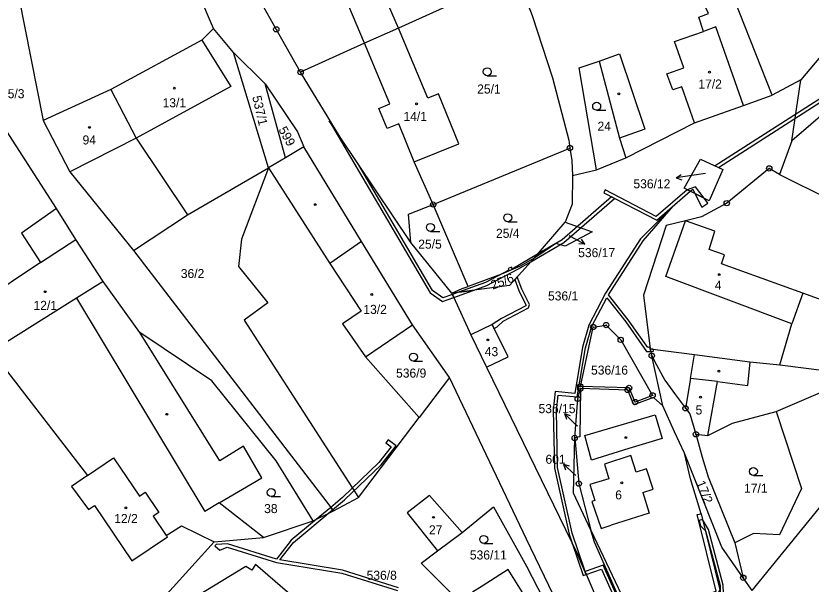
# Model space of a CAD drawing. Extents: x -680203 to -673936, y -1102717 to -1093650.
# Drawn here: x -676726.9 to -676577.2, y -1096820.9 to -1096713.9 of the extents above; entities that cross this region are included whole.
import ezdxf

# ---------------------------------------------------------------- set-up
doc = ezdxf.new("R2010")
doc.units = 0
for name, color, linetype in [('_Ideová část', 7, 'Continuous'), ('SOxx02xx_Koleje_param další_Popis10', 7, 'Continuous'), ('SOxx02xx_Staničení_Popis10', 7, 'Continuous'), ('SOxxxxxx_Koleje_hlavní_body_Popis10', 7, 'Continuous'), ('SOxxxxxx_Koleje_LN_parametry_Popis10', 7, 'Continuous'), ('SOxxxxxx_Koleje_param další_Popis10', 7, 'Continuous'), ('SOxxxxxx_Osa_bod_P', 7, 'Continuous'), ('SOxxxxxx_Staničení_Popis10', 7, 'Continuous'), ('x_prac', 7, 'Continuous')]:
    doc.layers.add(name, color=color, linetype=linetype)

msp = doc.modelspace()

# ---------------------------------------------------------------- linework, layer by layer
at = {"layer": '_Ideová část'}
msp.add_circle((-677321.69, -1096651.16), 1076.75, dxfattribs=at)
at = {"layer": 'SOxx02xx_Koleje_param další_Popis10'}
for centre, radius in [((-676677.9, -1096716.44), 0.5), ((-676677.9, -1096716.44), 0.0303), ((-676673.32, -1096724.5), 0.5), ((-676673.32, -1096724.5), 0.0303), ((-676622.62, -1096738.8), 0.5), ((-676622.62, -1096738.8), 0.0303), ((-676585.1, -1096742.64), 0.5), ((-676585.1, -1096742.64), 0.0303), ((-676648.38, -1096749.44), 0.5), ((-676648.38, -1096749.44), 0.0303), ((-676593.1, -1096749.18), 0.5), ((-676593.1, -1096749.18), 0.0303), ((-676618.23, -1096772.52), 0.5), ((-676615.8, -1096772.13), 0.5), ((-676618.23, -1096772.52), 0.0303), ((-676615.8, -1096772.13), 0.0303), ((-676613.07, -1096774.92), 0.5), ((-676613.07, -1096774.92), 0.0303), ((-676607.22, -1096777.92), 0.5), ((-676607.22, -1096777.92), 0.0303), ((-676620.66, -1096783.71), 0.5), ((-676620.65, -1096784.1), 0.5), ((-676620.66, -1096783.71), 0.0303), ((-676620.65, -1096784.1), 0.0303), ((-676611.75, -1096784.37), 0.5), ((-676611.49, -1096783.98), 0.5), ((-676611.49, -1096783.98), 0.0303), ((-676621.15, -1096786.04), 0.5), ((-676611.75, -1096784.37), 0.0303), ((-676607.06, -1096785.39), 0.5), ((-676607.06, -1096785.39), 0.0303), ((-676621.15, -1096786.04), 0.0303), ((-676610.35, -1096786.64), 0.5), ((-676610.35, -1096786.64), 0.0303), ((-676600.87, -1096787.8), 0.5), ((-676600.87, -1096787.8), 0.0303), ((-676621.73, -1096793.39), 0.5), ((-676598.9, -1096792.7), 0.5), ((-676598.9, -1096792.7), 0.0303), ((-676621.73, -1096793.39), 0.0303), ((-676620.94, -1096802), 0.5), ((-676620.94, -1096802), 0.0303), ((-676589.99, -1096819.72), 0.5), ((-676589.99, -1096819.72), 0.0303)]:
    msp.add_circle(centre, radius, dxfattribs=at)
at = {"layer": 'SOxx02xx_Staničení_Popis10'}
for p, q in [((-676597.11, -1096743.61), (-676599.65, -1096743.99)), ((-676602.62, -1096744.41), (-676601.7, -1096743.77)), ((-676599.65, -1096743.99), (-676602.62, -1096744.41)), ((-676602.62, -1096744.41), (-676601.56, -1096744.76)), ((-676622.76, -1096755.25), (-676622.43, -1096755.43)), ((-676622.43, -1096755.43), (-676619.81, -1096756.89)), ((-676619.81, -1096756.89), (-676620.92, -1096756.84)), ((-676619.81, -1096756.89), (-676620.44, -1096755.96)), ((-676621.49, -1096790.91), (-676623.65, -1096788.82)), ((-676623.65, -1096788.82), (-676622.58, -1096789.16)), ((-676623.65, -1096788.82), (-676623.28, -1096789.88)), ((-676621.2, -1096791.2), (-676621.49, -1096790.91)), ((-676621.62, -1096800.35), (-676623.85, -1096798.34)), ((-676623.85, -1096798.34), (-676622.77, -1096798.64)), ((-676623.85, -1096798.34), (-676623.44, -1096799.38)), ((-676621.49, -1096800.48), (-676621.62, -1096800.35))]:
    msp.add_line(p, q, dxfattribs=at)
at = {"layer": 'SOxxxxxx_Koleje_hlavní_body_Popis10'}
for p, q in [((-676638.19, -1096725.19), (-676636.44, -1096725.19)), ((-676617.59, -1096731.67), (-676615.84, -1096731.67)), ((-676634.33, -1096752.67), (-676632.58, -1096752.67)), ((-676648.89, -1096754.49), (-676647.14, -1096754.49)), ((-676652.1, -1096778.91), (-676650.35, -1096778.91)), ((-676588.08, -1096800.47), (-676586.33, -1096800.47)), ((-676678.86, -1096804.43), (-676677.11, -1096804.43)), ((-676638.86, -1096813.25), (-676637.11, -1096813.25))]:
    msp.add_line(p, q, dxfattribs=at)
for centre in [(-676638.19, -1096724.44), (-676617.59, -1096730.92), (-676634.33, -1096751.92), (-676648.89, -1096753.74), (-676652.1, -1096778.16), (-676588.08, -1096799.72), (-676678.86, -1096803.68), (-676638.86, -1096812.5)]:
    msp.add_circle(centre, 0.75, dxfattribs=at)
at = {"layer": 'SOxxxxxx_Koleje_LN_parametry_Popis10'}
for points in [[(-676523.66, -1096701.91), (-676522.87, -1096704.44), (-676532.43, -1096708.5), (-676547.69, -1096714.67), (-676568.13, -1096724.77), (-676595.29, -1096742.18), (-676594.65, -1096742.49), (-676567.83, -1096725.29), (-676547.43, -1096715.21), (-676532.19, -1096709.06), (-676528.66, -1096707.55), (-676527.35, -1096711.27), (-676526.79, -1096711.07), (-676528.11, -1096707.32), (-676522.13, -1096704.78), (-676523.07, -1096701.8)], [(-676646.53, -1096767.02), (-676648.48, -1096765.62), (-676662.45, -1096741.89), (-676665.91, -1096736.74), (-676667.98, -1096733.7), (-676648.94, -1096766.04), (-676646.62, -1096767.69), (-676644.5, -1096766.92), (-676644.75, -1096766.38)], [(-676600.55, -1096746.66), (-676599.97, -1096746.94), (-676599.51, -1096746.55), (-676599.09, -1096747.38), (-676597.37, -1096748.23), (-676599.01, -1096746.12)], [(-676614.23, -1096748.27), (-676614.8, -1096747.98), (-676624.1, -1096756.06), (-676628.7, -1096758.76), (-676629.38, -1096759.55), (-676629.97, -1096760.2), (-676623.76, -1096756.56)], [(-676616, -1096746.68), (-676616.27, -1096747.21), (-676606.29, -1096752.4), (-676599.97, -1096746.94), (-676600.55, -1096746.66), (-676606.38, -1096751.68)], [(-676599.09, -1096747.38), (-676597.77, -1096749.96), (-676596.64, -1096749.17), (-676597.37, -1096748.23)], [(-676638.53, -1096764.13), (-676643.61, -1096765.97), (-676640.86, -1096765.6), (-676638.29, -1096764.67), (-676632.4, -1096761.63), (-676629.97, -1096760.2), (-676629.38, -1096759.55), (-676628.7, -1096758.76), (-676633.51, -1096761.58), (-676633.65, -1096761.23), (-676634.24, -1096761.48), (-676634.1, -1096761.83)], [(-676632.23, -1096765.63), (-676630.9, -1096768.34), (-676630.93, -1096768.51), (-676635.48, -1096770.89), (-676637.28, -1096772.03), (-676636.91, -1096772.79), (-676636.31, -1096772.46), (-676635.18, -1096771.41), (-676630.41, -1096768.91), (-676630.26, -1096768.26), (-676631.67, -1096765.39), (-676632.54, -1096763.06), (-676633, -1096763.56)], [(-676644.75, -1096766.38), (-676644.5, -1096766.92), (-676640.86, -1096765.6), (-676643.61, -1096765.97)], [(-676606.88, -1096777.07), (-676606.93, -1096776.69), (-676607.51, -1096776.62), (-676607.41, -1096777.09)], [(-676656.82, -1096793.73), (-676657.29, -1096794.3), (-676656.26, -1096795.08), (-676658.59, -1096798.04), (-676665.44, -1096804.62), (-676667.66, -1096806.47), (-676667.3, -1096806.94), (-676665.06, -1096805.08), (-676658.15, -1096798.44), (-676655.33, -1096794.87)], [(-676593.67, -1096824.27), (-676593.77, -1096821.13), (-676596.52, -1096810.63), (-676597.67, -1096808.74), (-676598.32, -1096808.92), (-676598.02, -1096809.98), (-676597.07, -1096810.89), (-676594.37, -1096821.21), (-676594.28, -1096823.94), (-676601.27, -1096828.34), (-676603.3, -1096833.24), (-676606.1, -1096834.78), (-676609.81, -1096834.59), (-676609.84, -1096840.68), (-676610.48, -1096840.72), (-676610.37, -1096841.47), (-676609.13, -1096841.52), (-676609.21, -1096835.22), (-676605.96, -1096835.4), (-676602.82, -1096833.66), (-676600.79, -1096828.74)], [(-676620.13, -1096819.33), (-676619.54, -1096819.12), (-676621.13, -1096815.42), (-676622.2, -1096813.21)]]:
    msp.add_lwpolyline(points, close=True, dxfattribs=at)
for points in [[(-676613.71, -1096823.24), (-676616.34, -1096817.34), (-676619.75, -1096818.55), (-676622.2, -1096811.35), (-676624.94, -1096798.99), (-676625.18, -1096788.21), (-676624.85, -1096785.34), (-676621.23, -1096785.67), (-676619.7, -1096776.42), (-676618.53, -1096772.37), (-676615.69, -1096767.03), (-676612.12, -1096771.53), (-676608.18, -1096777.11), (-676607.41, -1096777.09), (-676607.51, -1096776.62), (-676607.56, -1096776.26), (-676607.98, -1096776.34), (-676611.64, -1096771.15), (-676615.38, -1096766.45), (-676608.83, -1096756.26), (-676603.19, -1096749.72), (-676609.31, -1096755.9), (-676615.9, -1096766.15), (-676619.09, -1096772.14), (-676620.28, -1096776.3), (-676621.73, -1096785.02), (-676625.39, -1096784.68), (-676625.78, -1096788.19), (-676625.54, -1096799.07), (-676622.78, -1096811.51), (-676622.2, -1096813.21), (-676621.13, -1096815.42), (-676619.54, -1096819.12), (-676616.67, -1096818.09), (-676614.27, -1096823.44)], [(-676654.87, -1096821.6), (-676665.42, -1096818.29), (-676677.23, -1096816.35), (-676674.66, -1096813.06), (-676667.3, -1096806.94), (-676667.66, -1096806.47), (-676670.39, -1096808.73), (-676675.08, -1096812.64), (-676677.89, -1096816.21), (-676687.09, -1096813.35), (-676689.25, -1096813.46), (-676689.47, -1096813.74), (-676688.53, -1096814.54), (-676687.16, -1096813.95), (-676677.85, -1096816.85), (-676665.56, -1096818.87), (-676655.09, -1096822.16)]]:
    msp.add_lwpolyline(points, dxfattribs=at)
at = {"layer": 'SOxxxxxx_Koleje_param další_Popis10'}
for centre in [(-676596.34, -1096724.5), (-676697.1, -1096727.53), (-676613.42, -1096728.58), (-676651.48, -1096730.47), (-676713.07, -1096734.9), (-676670.56, -1096749.45), (-676594.5, -1096762.64), (-676721.41, -1096765.86), (-676659.94, -1096766.39), (-676638.05, -1096774.94), (-676594.57, -1096780.83), (-676598.06, -1096785.72), (-676698.52, -1096788.94), (-676612.08, -1096793.34), (-676612.88, -1096801.85), (-676706.2, -1096806.55), (-676648.31, -1096808.35)]:
    msp.add_circle(centre, 0.175, dxfattribs=at)
at = {"layer": 'SOxxxxxx_Staničení_Popis10'}
for p, q in [((-676661.3, -1096719.07), (-676668.13, -1096702.93)), ((-676691.92, -1096718.51), (-676686.45, -1096727.2)), ((-676656.54, -1096730.48), (-676661.3, -1096719.07)), ((-676617.15, -1096722.45), (-676613.31, -1096721.03)), ((-676613.31, -1096721.03), (-676608.51, -1096735.27)), ((-676686.45, -1096727.2), (-676704.27, -1096736.92)), ((-676658.62, -1096731.33), (-676656.54, -1096730.48)), ((-676657.06, -1096735.13), (-676658.62, -1096731.33)), ((-676654.86, -1096734.23), (-676657.06, -1096735.13)), ((-676651.94, -1096741.41), (-676654.86, -1096734.23)), ((-676608.51, -1096735.27), (-676613.3, -1096736.93)), ((-676704.27, -1096736.92), (-676716.77, -1096743.3)), ((-676679.34, -1096742.54), (-676667.8, -1096760.56)), ((-676604.59, -1096763.01), (-676600.86, -1096752.5)), ((-676722.3, -1096760.36), (-676715.62, -1096756.03)), ((-676661.86, -1096756.38), (-676667.8, -1096760.56)), ((-676667.8, -1096760.56), (-676661.95, -1096769.53)), ((-676580.84, -1096771.92), (-676604.59, -1096763.01)), ((-676710.52, -1096763.93), (-676715.52, -1096767.07)), ((-676715.52, -1096767.07), (-676731.54, -1096777.13)), ((-676715.52, -1096767.07), (-676691.38, -1096807.26)), ((-676578.76, -1096766.12), (-676580.84, -1096771.92)), ((-676661.95, -1096769.53), (-676665.41, -1096771.93)), ((-676665.41, -1096771.93), (-676663.56, -1096774.63)), ((-676583.12, -1096779.62), (-676580.84, -1096771.92)), ((-676663.56, -1096774.63), (-676661.14, -1096778.14)), ((-676599.95, -1096782.19), (-676599.17, -1096777.67)), ((-676588.75, -1096779.05), (-676589.19, -1096783.54)), ((-676599.95, -1096782.19), (-676600.87, -1096787.8)), ((-676594.84, -1096782.78), (-676599.95, -1096782.19)), ((-676596.64, -1096792.91), (-676594.84, -1096782.78)), ((-676594.84, -1096782.78), (-676589.19, -1096783.54)), ((-676619.81, -1096792.92), (-676606.58, -1096789.07)), ((-676606.58, -1096789.07), (-676605.27, -1096793.5)), ((-676618.57, -1096797.57), (-676619.81, -1096792.92)), ((-676605.27, -1096793.5), (-676611.56, -1096795.41)), ((-676611.56, -1096795.41), (-676618.57, -1096797.57)), ((-676611.15, -1096796.72), (-676616.1, -1096798.34)), ((-676610.15, -1096799.84), (-676611.15, -1096796.72)), ((-676616.1, -1096798.34), (-676615.28, -1096801.12)), ((-676608.19, -1096799.21), (-676610.15, -1096799.84)), ((-676606.96, -1096803.03), (-676608.19, -1096799.21)), ((-676615.28, -1096801.12), (-676618.86, -1096802.19)), ((-676618.86, -1096802.19), (-676617.94, -1096805.17)), ((-676608.89, -1096803.65), (-676606.96, -1096803.03)), ((-676608.89, -1096803.65), (-676607.68, -1096807.54)), ((-676688.64, -1096805.59), (-676691.38, -1096807.26)), ((-676617.94, -1096805.17), (-676618.47, -1096805.36)), ((-676618.47, -1096805.36), (-676616.76, -1096810.43)), ((-676607.68, -1096807.54), (-676614.87, -1096809.83)), ((-676616.76, -1096810.43), (-676614.87, -1096809.83))]:
    msp.add_line(p, q, dxfattribs=at)
at = {"layer": 'x_prac'}
for p, q in [((-676733.87, -1096672.43), (-676721.77, -1096733.64)), ((-676654.91, -1096716.21), (-676661.76, -1096700.21)), ((-676632.69, -1096706.15), (-676654.91, -1096716.21)), ((-676685.99, -1096720.81), (-676689.7, -1096716.26)), ((-676595.14, -1096716), (-676597.48, -1096716.82)), ((-676589.92, -1096730.76), (-676595.14, -1096716)), ((-676679.34, -1096742.54), (-676685.99, -1096720.81)), ((-676680.02, -1096726.72), (-676685.99, -1096720.81)), ((-676719.28, -1096750.17), (-676736.16, -1096724.05)), ((-676676.19, -1096740.66), (-676680.02, -1096726.72)), ((-676579.17, -1096725.98), (-676584.55, -1096728.85)), ((-676580.85, -1096737.47), (-676579.17, -1096725.98)), ((-676709.06, -1096727.76), (-676721.77, -1096733.64)), ((-676599.17, -1096734.07), (-676601.58, -1096727.25)), ((-676569.55, -1096727.62), (-676580.85, -1096737.47)), ((-676589.92, -1096730.76), (-676584.55, -1096728.85)), ((-676599.17, -1096734.07), (-676589.92, -1096730.76)), ((-676612.08, -1096740.65), (-676599.17, -1096734.07)), ((-676580.85, -1096737.47), (-676583.19, -1096743.76)), ((-676672.75, -1096738.54), (-676676.19, -1096740.66)), ((-676648.38, -1096749.44), (-676622.62, -1096738.8)), ((-676676.19, -1096740.66), (-676679.34, -1096742.54)), ((-676617.59, -1096742.93), (-676612.08, -1096740.65)), ((-676694.64, -1096751.4), (-676679.34, -1096742.54)), ((-676622.12, -1096743.96), (-676617.59, -1096742.93)), ((-676583.19, -1096743.76), (-676550.16, -1096760.31)), ((-676641.75, -1096764.85), (-676648.38, -1096749.44)), ((-676704.81, -1096758.11), (-676694.64, -1096751.4)), ((-676629.38, -1096759.55), (-676623.53, -1096752.76)), ((-676644.86, -1096766.13), (-676652.6, -1096756.57)), ((-676704.81, -1096758.11), (-676667.14, -1096807.15)), ((-676644.86, -1096766.13), (-676641.3, -1096773.99)), ((-676645.32, -1096782), (-676652.25, -1096772.12)), ((-676641.3, -1096773.99), (-676638.3, -1096780.09)), ((-676607.51, -1096776.62), (-676607.22, -1096777.92)), ((-676605.13, -1096787.32), (-676607.22, -1096777.92)), ((-676645.32, -1096782), (-676651.03, -1096789.52)), ((-676583.81, -1096788.44), (-676567.53, -1096781.42)), ((-676605.13, -1096787.32), (-676606.9, -1096785.77)), ((-676662.45, -1096804.6), (-676651.03, -1096789.52)), ((-676667.14, -1096807.15), (-676662.45, -1096804.6)), ((-676670.97, -1096809.02), (-676667.14, -1096807.15)), ((-676680.3, -1096812.12), (-676670.97, -1096809.02)), ((-676689.62, -1096812.99), (-676680.3, -1096812.12)), ((-676647.53, -1096814.64), (-676642.93, -1096811.21)), ((-676591.56, -1096813.15), (-676589.99, -1096819.72)), ((-676588.33, -1096822.1), (-676589.99, -1096819.72))]:
    msp.add_line(p, q, dxfattribs=at)
for points in [[(-676689.7, -1096716.26), (-676704.27, -1096682.16), (-676710.34, -1096661.36)], [(-676584.55, -1096728.85), (-676596.86, -1096697.66), (-676605.69, -1096675.05), (-676617.58, -1096678.32)], [(-676597.48, -1096716.82), (-676598.33, -1096714.15), (-676596.55, -1096713.44), (-676602.38, -1096701.34), (-676605.19, -1096693.24), (-676606.02, -1096693.53), (-676608.73, -1096681.11), (-676617.15, -1096680.51), (-676617.58, -1096678.32)], [(-676632.69, -1096706.15), (-676629.71, -1096713.83), (-676625.93, -1096725.59), (-676623.47, -1096734.91), (-676622.83, -1096737.29), (-676622.62, -1096738.8)], [(-676558.25, -1096706.77), (-676569.67, -1096714.7), (-676579.17, -1096725.98)], [(-676673.32, -1096724.5), (-676677.9, -1096716.44), (-676680.77, -1096711.38), (-676682.02, -1096709.19)], [(-676689.7, -1096716.26), (-676691.92, -1096718.51), (-676709.06, -1096727.76)], [(-676654.91, -1096716.21), (-676661.3, -1096719.07), (-676673.32, -1096724.5)], [(-676648.38, -1096749.44), (-676651.94, -1096741.41), (-676643.51, -1096737.99), (-676647.38, -1096728.59), (-676649.38, -1096729.43), (-676654.91, -1096716.21)], [(-676601.58, -1096727.25), (-676603.28, -1096727.85), (-676604.41, -1096724.82), (-676601.19, -1096723.68), (-676602.93, -1096718.76), (-676597.48, -1096716.82)], [(-676617.59, -1096742.93), (-676620.91, -1096723.67), (-676617.15, -1096722.45), (-676613.3, -1096736.93), (-676612.08, -1096740.65)], [(-676652.6, -1096756.57), (-676665.91, -1096736.74), (-676673.32, -1096724.5)], [(-676680.02, -1096726.72), (-676673.94, -1096735.76), (-676672.75, -1096738.54)], [(-676709.06, -1096727.76), (-676704.27, -1096736.92), (-676694.64, -1096751.4)], [(-676721.77, -1096733.64), (-676716.77, -1096743.3), (-676704.81, -1096758.11)], [(-676652.25, -1096772.12), (-676661.86, -1096756.38), (-676672.75, -1096738.54)], [(-676622.62, -1096738.8), (-676622.29, -1096741.16), (-676622.12, -1096743.96)], [(-676598.05, -1096740.88), (-676593.86, -1096742.86), (-676596.38, -1096748.72), (-676601.13, -1096746.37), (-676598.05, -1096740.88)], [(-676679.34, -1096742.54), (-676684.45, -1096755.98), (-676684.99, -1096761.09), (-676679.52, -1096767.98), (-676683.97, -1096771.19), (-676662.45, -1096804.6)], [(-676583.19, -1096743.76), (-676585.1, -1096742.64), (-676593.1, -1096749.18), (-676597.83, -1096751.78), (-676600.86, -1096752.5)], [(-676622.12, -1096743.96), (-676622.21, -1096749.36), (-676623.53, -1096752.76)], [(-676652.6, -1096756.57), (-676653.03, -1096751.25), (-676648.38, -1096749.44)], [(-676719.28, -1096750.17), (-676725.86, -1096754.8), (-676722.3, -1096760.36), (-676733.57, -1096767.86)], [(-676703.6, -1096773.52), (-676710.52, -1096763.93), (-676715.62, -1096756.03), (-676719.28, -1096750.17)], [(-676600.86, -1096752.5), (-676604.52, -1096753.4), (-676608.79, -1096766.48), (-676607.51, -1096776.62)], [(-676571.67, -1096768.7), (-676578.76, -1096766.12), (-676594.06, -1096760.59), (-676593.52, -1096758.9), (-676596.42, -1096757.9), (-676595.32, -1096754.48), (-676600.86, -1096752.5)], [(-676623.53, -1096752.76), (-676618.41, -1096754.58), (-676623.49, -1096757.26), (-676625.29, -1096756.77), (-676628.46, -1096758.99), (-676629.38, -1096759.55)], [(-676629.38, -1096759.55), (-676634.02, -1096764.7), (-676644.86, -1096766.13)], [(-676629.38, -1096759.55), (-676631.98, -1096761.05), (-676635.5, -1096762.57), (-676641.75, -1096764.85)], [(-676644.86, -1096766.13), (-676642.9, -1096765.27), (-676641.75, -1096764.85)], [(-676737.01, -1096770.02), (-676738.05, -1096770.68), (-676732.92, -1096778.02), (-676731.54, -1096777.13), (-676713.44, -1096800.49)], [(-676638.3, -1096780.09), (-676634.28, -1096778.12), (-676637.28, -1096772.03), (-676641.3, -1096773.99)], [(-676680.3, -1096812.12), (-676688.64, -1096805.59), (-676680.61, -1096800.92), (-676684.05, -1096794.92), (-676688.55, -1096797.72), (-676703.6, -1096773.52)], [(-676670.97, -1096809.02), (-676677.95, -1096797.72), (-676690.04, -1096782.62), (-676703.6, -1096773.52)], [(-676651.03, -1096789.52), (-676661.14, -1096778.14), (-676652.25, -1096772.12)], [(-676620.66, -1096783.71), (-676618.23, -1096772.52), (-676615.8, -1096772.13), (-676613.07, -1096774.92), (-676607.06, -1096785.39), (-676610.35, -1096786.64), (-676611.49, -1096783.98), (-676620.66, -1096783.71)], [(-676607.51, -1096776.62), (-676599.17, -1096777.67), (-676588.75, -1096779.05), (-676583.12, -1096779.62), (-676574.69, -1096780.69), (-676567.53, -1096781.42)], [(-676607.22, -1096777.92), (-676606.3, -1096779.6), (-676604.75, -1096782.5), (-676602.72, -1096785.3), (-676600.87, -1096787.8), (-676600.08, -1096788.87), (-676598.9, -1096792.7)], [(-676638.3, -1096780.09), (-676621.13, -1096815.42), (-676615.13, -1096829.41), (-676610.49, -1096840.62), (-676609.8, -1096845.45)], [(-676615.02, -1096861.76), (-676618.21, -1096839.21), (-676620.68, -1096833.46), (-676630.81, -1096812.47), (-676645.32, -1096782)], [(-676620.65, -1096784.1), (-676620.75, -1096793.18), (-676621.73, -1096793.39)], [(-676621.73, -1096793.39), (-676621.15, -1096786.04), (-676620.65, -1096784.1)], [(-676606.9, -1096785.77), (-676610.62, -1096787.14), (-676611.75, -1096784.37), (-676620.65, -1096784.1)], [(-676601.04, -1096796.28), (-676602.92, -1096792.25), (-676605.13, -1096787.32)], [(-676598.9, -1096792.7), (-676596.64, -1096792.91), (-676592.01, -1096790.59), (-676583.81, -1096788.44)], [(-676583.81, -1096788.44), (-676579.02, -1096802.9), (-676583.2, -1096811.62), (-676588.09, -1096811.38), (-676591.56, -1096813.15)], [(-676598.9, -1096792.7), (-676598.64, -1096793.55), (-676597.7, -1096797.03), (-676596.6, -1096800.72), (-676591.56, -1096813.15)], [(-676618.67, -1096810.77), (-676621.95, -1096803.82), (-676621.73, -1096793.39)], [(-676621.73, -1096793.39), (-676620.94, -1096802), (-676618.67, -1096810.77)], [(-676588.33, -1096822.1), (-676566.85, -1096795.78), (-676559.56, -1096814.14), (-676542.7, -1096847.74), (-676576.05, -1096842.36)], [(-676713.44, -1096800.49), (-676708.56, -1096797.14), (-676703.67, -1096804.34), (-676702.59, -1096803.62), (-676700, -1096807.42), (-676701.08, -1096808.15), (-676698.61, -1096811.76)], [(-676597.94, -1096807.7), (-676599.9, -1096801.13), (-676601.04, -1096796.28)], [(-676589.99, -1096819.72), (-676594, -1096813.97), (-676601.04, -1096796.28)], [(-676713.44, -1096800.49), (-676716.44, -1096802.57), (-676713.27, -1096806.9), (-676712.14, -1096806.13), (-676705.08, -1096816.55), (-676698.41, -1096812.05), (-676698.61, -1096811.76)], [(-676642.93, -1096811.21), (-676649.04, -1096804.25), (-676653.25, -1096807.52), (-676647.53, -1096814.64)], [(-676642.93, -1096811.21), (-676637.04, -1096806.36), (-676630.78, -1096817.57), (-676622.25, -1096834.11), (-676620.55, -1096840.11), (-676625.03, -1096842.56), (-676650.66, -1096817), (-676647.53, -1096814.64)], [(-676618.67, -1096810.77), (-676610.67, -1096827.7), (-676595.1, -1096822.23), (-676598.66, -1096807.8), (-676597.94, -1096807.7)], [(-676597.94, -1096807.7), (-676594.38, -1096821.99), (-676597.59, -1096827.63), (-676596.93, -1096830.6), (-676593.48, -1096834.93), (-676609.54, -1096834.03), (-676611.04, -1096828.87), (-676618, -1096813.05), (-676618.67, -1096810.77)], [(-676698.61, -1096811.76), (-676695.72, -1096809.97), (-676689.62, -1096812.99)], [(-676726.17, -1096847.08), (-676702.06, -1096826.77), (-676689.62, -1096812.99)], [(-676669.84, -1096826.93), (-676671.12, -1096826.45), (-676681.79, -1096817.25), (-676682.51, -1096818.32), (-676683.61, -1096817.59), (-676692.63, -1096823.1), (-676696.65, -1096827.02)], [(-676637.2, -1096828.52), (-676635.45, -1096827.41), (-676629.01, -1096837.95), (-676623.89, -1096834.77), (-676634.25, -1096818.18), (-676639.17, -1096821.33), (-676640.94, -1096822.45)]]:
    msp.add_lwpolyline(points, dxfattribs=at)

# ---------------------------------------------------------------- texts
at = {"layer": 'SOxxxxxx_Osa_bod_P'}
for s, p in [('25/1', (-676640.08, -1096728.53)), ('17/2', (-676598.44, -1096727.59)), ('315/3', (-676731, -1096729.41)), ('13/1', (-676699.31, -1096731.12)), ('14/1', (-676653.96, -1096733.68)), ('24', (-676617.43, -1096735.53)), ('94', (-676714.38, -1096738.12)), ('536/12', (-676610.67, -1096746.38)), ('25/4', (-676636.54, -1096755.71)), ('25/5', (-676651.18, -1096757.75)), ('536/17', (-676621.07, -1096759.35)), ('36/2', (-676695.88, -1096763.28)), ('4', (-676595.36, -1096765.49)), ('536/1', (-676626.75, -1096767.5)), ('12/1', (-676723.61, -1096769.28)), ('13/2', (-676661.51, -1096770.03)), ('43', (-676638.66, -1096777.99)), ('536/9', (-676655.36, -1096782.03)), ('536/16', (-676618.65, -1096781.47)), ('536/15', (-676628.53, -1096788.73)), ('5', (-676598.97, -1096788.98)), ('601', (-676627.23, -1096798.26)), ('17/1', (-676589.85, -1096803.73)), ('6', (-676614.1, -1096804.97)), ('38', (-676680.19, -1096807.55)), ('12/2', (-676708.41, -1096809.42)), ('27', (-676649.16, -1096811.55)), ('536/11', (-676641.46, -1096816.29)), ('536/8', (-676660.9, -1096820.11))]:
    msp.add_text(s, height=1.7, dxfattribs=at).set_placement(p)
for s, rotation, p in [('537/1', 283, (-676682.44, -1096729.15)), ('599', 299, (-676677.55, -1096735.33)), ('25/6', 21, (-676637.14, -1096765.49)), ('17/2', 292, (-676598.89, -1096801.84))]:
    msp.add_text(s, height=1.7, rotation=rotation, dxfattribs=at).set_placement(p)

doc.saveas('drawing.dxf')
